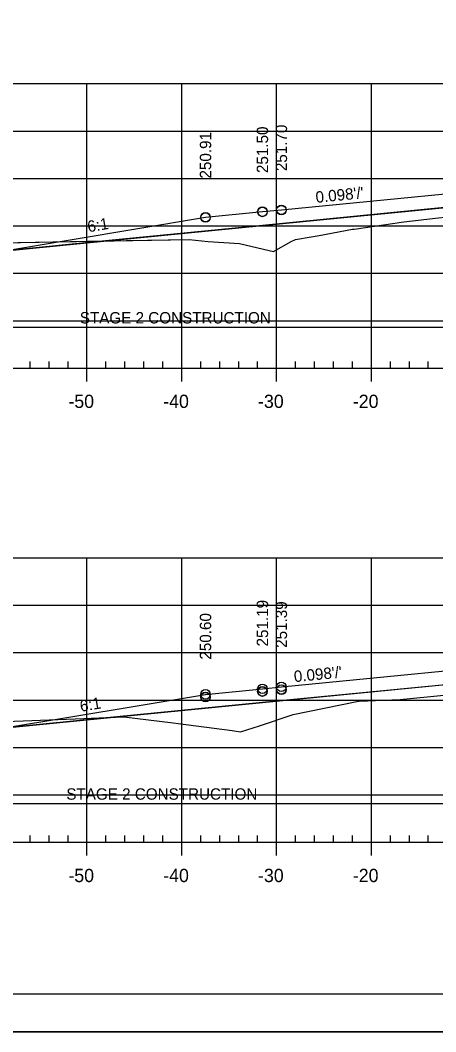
# Model space of a CAD drawing. Extents: x 1365647 to 1367999, y 387113 to 400173.
# Drawn here: x 1365837 to 1365880.9, y 398679.6 to 398786.3 of the extents above; entities that cross this region are included whole.
import ezdxf

# ---------------------------------------------------------------- set-up
doc = ezdxf.new("R2010")
doc.units = 0
for name, color, linetype in [('R_Alt Surface', 7, 'Continuous'), ('R_Axis', 7, 'Continuous'), ('R_Axis Annot', 7, 'Continuous'), ('R_Border', 7, 'Continuous'), ('R_Contours', 7, 'Continuous'), ('R_Exist Surface', 7, 'Continuous'), ('R_Fin Surface', 7, 'Continuous'), ('R_Fin Surface Annot', 7, 'Continuous'), ('R_Grid', 7, 'Continuous'), ('R_No Plot', 7, 'Continuous'), ('R_Water', 7, 'Continuous'), ('R_Xsect Elev', 7, 'Continuous')]:
    doc.layers.add(name, color=color, linetype=linetype)

msp = doc.modelspace()

# ---------------------------------------------------------------- linework, layer by layer
at = {"layer": 'R_Alt Surface'}
for points in [[(1365835.17, 398761.97), (1365862.59, 398764.67), (1365894.09, 398767.76), (1365925.59, 398770.84), (1365945.36, 398770.6)], [(1365835.17, 398711.66), (1365862.59, 398714.36), (1365894.09, 398717.45), (1365925.59, 398720.53), (1365945.36, 398720.29)]]:
    msp.add_lwpolyline(points, dxfattribs=at)
at = {"layer": 'R_Axis'}
for p, q in [((1365749.09, 398749.63), (1366039.09, 398749.63)), ((1365838.09, 398749.63), (1365838.09, 398750.33)), ((1365840.09, 398749.63), (1365840.09, 398750.33)), ((1365842.09, 398749.63), (1365842.09, 398750.33)), ((1365844.09, 398748.23), (1365844.09, 398749.63)), ((1365846.09, 398749.63), (1365846.09, 398750.33)), ((1365848.09, 398749.63), (1365848.09, 398750.33)), ((1365850.09, 398749.63), (1365850.09, 398750.33)), ((1365852.09, 398749.63), (1365852.09, 398750.33)), ((1365854.09, 398748.23), (1365854.09, 398749.63)), ((1365856.09, 398749.63), (1365856.09, 398750.33)), ((1365858.09, 398749.63), (1365858.09, 398750.33)), ((1365860.09, 398749.63), (1365860.09, 398750.33)), ((1365862.09, 398749.63), (1365862.09, 398750.33)), ((1365864.09, 398748.23), (1365864.09, 398749.63)), ((1365866.09, 398749.63), (1365866.09, 398750.33)), ((1365868.09, 398749.63), (1365868.09, 398750.33)), ((1365870.09, 398749.63), (1365870.09, 398750.33)), ((1365872.09, 398749.63), (1365872.09, 398750.33)), ((1365874.09, 398748.23), (1365874.09, 398749.63)), ((1365876.09, 398749.63), (1365876.09, 398750.33)), ((1365878.09, 398749.63), (1365878.09, 398750.33)), ((1365880.09, 398749.63), (1365880.09, 398750.33)), ((1365838.09, 398699.63), (1365838.09, 398700.33)), ((1365840.09, 398699.63), (1365840.09, 398700.33)), ((1365842.09, 398699.63), (1365842.09, 398700.33)), ((1365846.09, 398699.63), (1365846.09, 398700.33)), ((1365848.09, 398699.63), (1365848.09, 398700.33)), ((1365850.09, 398699.63), (1365850.09, 398700.33)), ((1365852.09, 398699.63), (1365852.09, 398700.33)), ((1365856.09, 398699.63), (1365856.09, 398700.33)), ((1365858.09, 398699.63), (1365858.09, 398700.33)), ((1365860.09, 398699.63), (1365860.09, 398700.33)), ((1365862.09, 398699.63), (1365862.09, 398700.33)), ((1365866.09, 398699.63), (1365866.09, 398700.33)), ((1365868.09, 398699.63), (1365868.09, 398700.33)), ((1365870.09, 398699.63), (1365870.09, 398700.33)), ((1365872.09, 398699.63), (1365872.09, 398700.33)), ((1365876.09, 398699.63), (1365876.09, 398700.33)), ((1365878.09, 398699.63), (1365878.09, 398700.33)), ((1365880.09, 398699.63), (1365880.09, 398700.33)), ((1365749.09, 398699.63), (1366039.09, 398699.63)), ((1365844.09, 398698.23), (1365844.09, 398699.63)), ((1365854.09, 398698.23), (1365854.09, 398699.63)), ((1365864.09, 398698.23), (1365864.09, 398699.63)), ((1365874.09, 398698.23), (1365874.09, 398699.63))]:
    msp.add_line(p, q, dxfattribs=at)
at = {"layer": 'R_Border'}
msp.add_line((1366052.27, 398683.63), (1365736.09, 398683.63), dxfattribs=at)
at = {"layer": 'R_Contours'}
for p, q in [((1365882.15, 398766.59), (1365862.59, 398764.67)), ((1365877.49, 398765.05), (1365880.86, 398765.43)), ((1365880.86, 398765.43), (1365882.15, 398765.6)), ((1365862.59, 398764.67), (1365846.03, 398763.04)), ((1365881.9, 398716.25), (1365862.59, 398714.36)), ((1365862.59, 398714.36), (1365846.89, 398712.81))]:
    msp.add_line(p, q, dxfattribs=at)
for points in [[(1365865.64, 398762.97), (1365866.07, 398763.19), (1365867.72, 398763.49), (1365868.58, 398763.61), (1365872.11, 398764.27)], [(1365872.11, 398764.27), (1365872.27, 398764.27), (1365877.49, 398765.05)], [(1365846.03, 398763.04), (1365854.88, 398763.2), (1365856.87, 398762.98), (1365860.19, 398762.76), (1365862.1, 398762.31)], [(1365862.1, 398762.31), (1365863.77, 398761.93), (1365865.64, 398762.97)], [(1365846.89, 398712.81), (1365847.97, 398712.85), (1365853.19, 398712.22), (1365853.71, 398712.17), (1365859.4, 398711.4), (1365860.28, 398711.29), (1365862.29, 398711.9), (1365865.83, 398713.1), (1365872.56, 398714.46), (1365872.76, 398714.5), (1365872.78, 398714.51), (1365877.13, 398714.67), (1365881.74, 398715.14), (1365881.9, 398715.16)]]:
    msp.add_lwpolyline(points, dxfattribs=at)
for points in [[(1365825.88, 398762.69), (1365826.11, 398762.69), (1365831.39, 398762.75), (1365833.07, 398762.81), (1365846.03, 398763.04), (1365835.17, 398761.97), (1365834.59, 398761.88), (1365831.45, 398760.83)], [(1365824.36, 398712.09), (1365828.16, 398712.07), (1365843.77, 398712.7), (1365846.89, 398712.81), (1365835.17, 398711.66), (1365834.59, 398711.57), (1365830.26, 398710.12)]]:
    msp.add_lwpolyline(points, close=True, dxfattribs=at)
at = {"layer": 'R_Exist Surface'}
for points in [[(1365833.07, 398762.81), (1365854.88, 398763.2), (1365856.87, 398762.98), (1365860.19, 398762.76), (1365862.1, 398762.31), (1365863.77, 398761.93), (1365865.64, 398762.97), (1365866.07, 398763.19), (1365867.72, 398763.49), (1365868.58, 398763.61), (1365872.11, 398764.27), (1365872.27, 398764.27), (1365877.49, 398765.05), (1365880.86, 398765.43), (1365882.15, 398765.6)], [(1365828.16, 398712.07), (1365843.77, 398712.7), (1365847.97, 398712.85), (1365853.19, 398712.22), (1365853.71, 398712.17), (1365859.4, 398711.4), (1365860.28, 398711.29), (1365862.29, 398711.9), (1365865.83, 398713.1), (1365872.56, 398714.46), (1365872.76, 398714.5), (1365872.78, 398714.51), (1365877.13, 398714.67), (1365881.74, 398715.14)]]:
    msp.add_lwpolyline(points, dxfattribs=at)
at = {"layer": 'R_Fin Surface'}
for points in [[(1365825.88, 398762.69), (1365831.45, 398760.83), (1365834.59, 398761.88), (1365835.17, 398761.97), (1365856.59, 398765.54), (1365862.59, 398766.13), (1365864.59, 398766.33), (1365894.09, 398769.22), (1365923.59, 398772.11), (1365925.59, 398772.31), (1365931.59, 398772.89), (1365945.36, 398770.6), (1365953.59, 398769.23), (1365982.61, 398759.55), (1365987.79, 398761.28)], [(1365824.36, 398712.09), (1365830.26, 398710.12), (1365834.59, 398711.57), (1365835.17, 398711.66), (1365856.59, 398715.23), (1365862.59, 398715.82), (1365864.59, 398716.02), (1365894.09, 398718.91), (1365923.59, 398721.8), (1365925.59, 398721.99), (1365931.59, 398722.58), (1365945.36, 398720.29), (1365953.59, 398718.92), (1365983.82, 398708.84), (1365988.93, 398710.54)]]:
    msp.add_lwpolyline(points, dxfattribs=at)
at = {"layer": 'R_Grid'}
for p, q in [((1365749.09, 398779.63), (1366039.09, 398779.63)), ((1365844.09, 398749.63), (1365844.09, 398779.63)), ((1365854.09, 398749.63), (1365854.09, 398779.63)), ((1365864.09, 398749.63), (1365864.09, 398779.63)), ((1365874.09, 398749.63), (1365874.09, 398779.63)), ((1365749.09, 398774.63), (1366039.09, 398774.63)), ((1365749.09, 398769.63), (1366039.09, 398769.63)), ((1365749.09, 398764.63), (1366039.09, 398764.63)), ((1365749.09, 398759.63), (1366039.09, 398759.63)), ((1365749.09, 398754.63), (1366039.09, 398754.63)), ((1365749.09, 398749.63), (1366039.09, 398749.63)), ((1365749.09, 398729.63), (1366039.09, 398729.63)), ((1365844.09, 398699.63), (1365844.09, 398729.63)), ((1365854.09, 398699.63), (1365854.09, 398729.63)), ((1365864.09, 398699.63), (1365864.09, 398729.63)), ((1365874.09, 398699.63), (1365874.09, 398729.63)), ((1365749.09, 398724.63), (1366039.09, 398724.63)), ((1365749.09, 398719.63), (1366039.09, 398719.63)), ((1365749.09, 398714.63), (1366039.09, 398714.63)), ((1365749.09, 398709.63), (1366039.09, 398709.63)), ((1365749.09, 398704.63), (1366039.09, 398704.63)), ((1365749.09, 398699.63), (1366039.09, 398699.63))]:
    msp.add_line(p, q, dxfattribs=at)
at = {"layer": 'R_No Plot'}
msp.add_line((1365723.69, 398679.65), (1366057.03, 398679.65), dxfattribs=at)
msp.add_lwpolyline([(1365723.69, 398892.99), (1366057.03, 398892.99), (1366057.03, 398679.65), (1365723.69, 398679.65)], close=True, dxfattribs=at)
for centre in [(1365862.59, 398766.13), (1365862.59, 398766.12), (1365862.59, 398766.1), (1365864.59, 398766.33), (1365864.59, 398766.32), (1365864.59, 398766.29), (1365856.59, 398765.54), (1365856.59, 398765.53), (1365856.59, 398765.51), (1365862.59, 398715.82), (1365864.59, 398716.02), (1365864.59, 398715.75), (1365856.59, 398715.23), (1365856.59, 398714.96), (1365856.59, 398714.93), (1365862.59, 398715.55), (1365862.59, 398715.52), (1365864.59, 398715.72)]:
    msp.add_circle(centre, 0.5, dxfattribs=at)
at = {"layer": 'R_Water'}
for p, q in [((1365825.88, 398753.95), (1365882.15, 398753.95)), ((1365824.36, 398703.73), (1365881.9, 398703.73))]:
    msp.add_line(p, q, dxfattribs=at)

# ---------------------------------------------------------------- texts
at = {"layer": 'R_Axis Annot'}
for s, p in [('-50', (1365842.13, 398745.43)), ('-40', (1365852.13, 398745.43)), ('-30', (1365862.13, 398745.43)), ('-20', (1365872.13, 398745.43)), ('-50', (1365842.13, 398695.43)), ('-40', (1365852.13, 398695.43)), ('-30', (1365862.13, 398695.43)), ('-20', (1365872.13, 398695.43))]:
    msp.add_text(s, height=1.4, dxfattribs=at).set_placement(p)
at = {"layer": 'R_Fin Surface Annot'}
for s, rotation, p in [("0.098'/'", 5.5972, (1365868.26, 398767.05)), ('6:1', 9.4624, (1365844.24, 398763.95)), ("0.098'/'", 5.5972, (1365865.97, 398716.51)), ('6:1', 9.4624, (1365843.44, 398713.39))]:
    msp.add_text(s, height=1.2, rotation=rotation, dxfattribs=at).set_placement(p)
at = {"layer": 'R_Water'}
for p in [(1365843.33, 398754.34), (1365841.91, 398704.12)]:
    msp.add_text('STAGE 2 CONSTRUCTION', height=1.2, dxfattribs=at).set_placement(p)
at = {"layer": 'R_Xsect Elev'}
for s, p in [('251.50', (1365863.19, 398770.2)), ('251.70', (1365865.19, 398770.4)), ('250.91', (1365857.19, 398769.62)), ('251.19', (1365863.19, 398720.28)), ('251.39', (1365865.19, 398720.13)), ('250.60', (1365857.19, 398718.89))]:
    msp.add_text(s, height=1.2, rotation=90, dxfattribs=at).set_placement(p)

doc.saveas('drawing.dxf')
